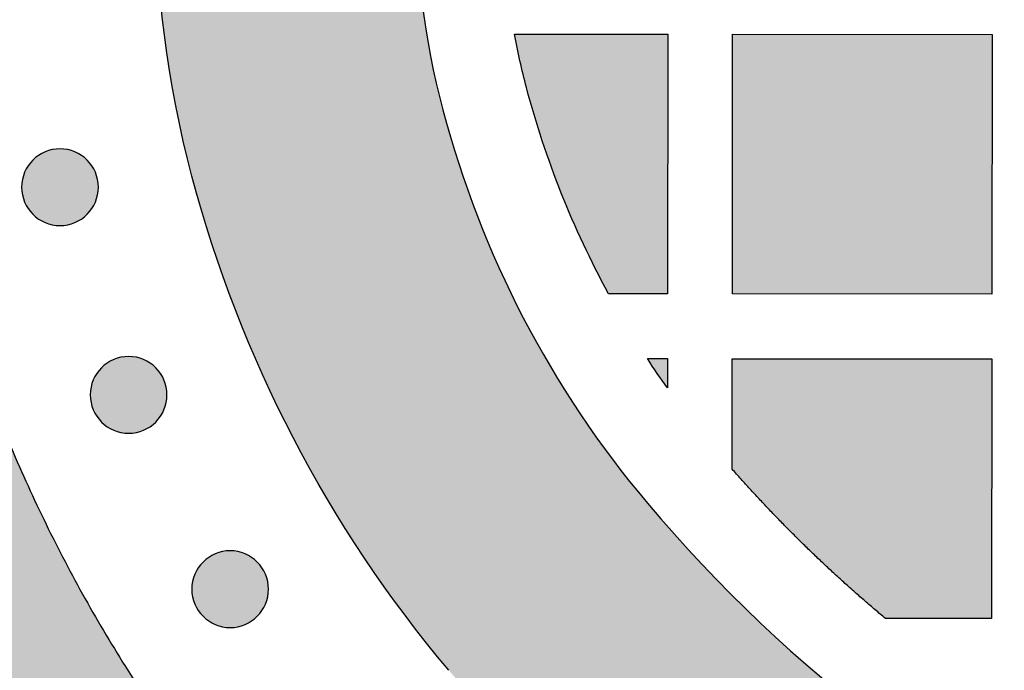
# Model space of a CAD drawing. Header units: millimetres. Extents: x -3873 to -97, y 912 to 4165.
# Tile 390 of 725: x -3105 to -3059, y 1847 to 1877. Entities that reach past the tile are written whole.
import ezdxf

# ---------------------------------------------------------------- set-up
doc = ezdxf.new("R2010")
doc.units = ezdxf.units.MM
doc.layers.add('pattern', color=7, linetype='Continuous', true_color=0x000000)

msp = doc.modelspace()

# ---------------------------------------------------------------- hatches: boundary and pattern name
at = {"layer": 'pattern'}
for points in [[(-3066.674, 1816.894), (-3080.544, 1811.159), (-3082.114, 1812.206), (-3083.666, 1813.283), (-3085.2, 1814.389), (-3086.714, 1815.524), (-3088.209, 1816.686), (-3089.683, 1817.877), (-3091.135, 1819.095), (-3092.566, 1820.339), (-3093.973, 1821.609), (-3095.357, 1822.904), (-3096.716, 1824.224), (-3098.05, 1825.567), (-3099.359, 1826.934), (-3100.642, 1828.324), (-3101.898, 1829.735), (-3103.126, 1831.167), (-3104.564, 1832.922), (-3105.956, 1834.721), (-3107.302, 1836.561), (-3108.599, 1838.441), (-3109.846, 1840.36), (-3111.04, 1842.314), (-3112.181, 1844.302), (-3113.267, 1846.322), (-3114.296, 1848.37), (-3115.268, 1850.446), (-3116.181, 1852.547), (-3117.036, 1854.669), (-3117.83, 1856.811), (-3118.563, 1858.969), (-3119.235, 1861.143), (-3119.846, 1863.327), (-3120.429, 1865.684), (-3120.937, 1868.067), (-3121.367, 1870.473), (-3121.719, 1872.898), (-3121.992, 1875.339), (-3122.184, 1877.792), (-3122.295, 1880.253), (-3122.325, 1882.717), (-3122.273, 1885.181), (-3122.14, 1887.641), (-3121.925, 1890.092), (-3121.63, 1892.53), (-3121.256, 1894.953), (-3120.804, 1897.355), (-3120.275, 1899.733), (-3119.67, 1902.084), (-3119.121, 1903.993), (-3118.525, 1905.893), (-3117.883, 1907.781), (-3117.194, 1909.656), (-3116.46, 1911.516), (-3115.68, 1913.36), (-3114.856, 1915.185), (-3113.987, 1916.99), (-3113.075, 1918.774), (-3112.121, 1920.534), (-3111.125, 1922.27), (-3110.088, 1923.98), (-3109.011, 1925.663), (-3107.896, 1927.317), (-3106.744, 1928.94), (-3105.556, 1930.533), (-3104.249, 1931.131), (-3102.926, 1931.698), (-3101.586, 1932.233), (-3100.232, 1932.736), (-3098.864, 1933.206), (-3097.484, 1933.643), (-3096.093, 1934.046), (-3094.691, 1934.415), (-3093.281, 1934.748), (-3091.864, 1935.047), (-3090.44, 1935.311), (-3089.012, 1935.539), (-3087.581, 1935.732), (-3086.147, 1935.889), (-3084.712, 1936.011), (-3083.278, 1936.098), (-3084.373, 1935.227), (-3085.455, 1934.332), (-3086.521, 1933.414), (-3087.572, 1932.471), (-3088.606, 1931.506), (-3089.623, 1930.518), (-3090.622, 1929.508), (-3091.602, 1928.476), (-3092.563, 1927.423), (-3093.504, 1926.35), (-3094.424, 1925.256), (-3095.323, 1924.143), (-3096.2, 1923.011), (-3097.055, 1921.861), (-3097.886, 1920.693), (-3098.694, 1919.509), (-3099.478, 1918.308), (-3100.237, 1917.092), (-3100.972, 1915.862), (-3101.68, 1914.618), (-3102.363, 1913.36), (-3103.02, 1912.091), (-3103.65, 1910.81), (-3104.254, 1909.518), (-3104.831, 1908.217), (-3105.38, 1906.907), (-3105.902, 1905.589), (-3106.397, 1904.263), (-3106.864, 1902.932), (-3107.303, 1901.594), (-3107.715, 1900.252), (-3108.098, 1898.907), (-3108.605, 1896.935), (-3109.049, 1894.94), (-3109.429, 1892.925), (-3109.743, 1890.894), (-3109.99, 1888.848), (-3110.17, 1886.792), (-3110.282, 1884.729), (-3110.325, 1882.663), (-3110.3, 1880.596), (-3110.207, 1878.532), (-3110.046, 1876.475), (-3109.817, 1874.427), (-3109.522, 1872.392), (-3109.161, 1870.374), (-3108.735, 1868.376), (-3108.246, 1866.399), (-3107.723, 1864.531), (-3107.149, 1862.673), (-3106.522, 1860.827), (-3105.843, 1858.995), (-3105.112, 1857.18), (-3104.331, 1855.384), (-3103.5, 1853.609), (-3102.619, 1851.857), (-3101.691, 1850.13), (-3100.715, 1848.43), (-3099.694, 1846.758), (-3098.628, 1845.118), (-3097.519, 1843.51), (-3096.368, 1841.936), (-3095.177, 1840.398), (-3093.948, 1838.897), (-3092.516, 1837.237), (-3091.041, 1835.609), (-3089.525, 1834.013), (-3087.969, 1832.452), (-3086.375, 1830.927), (-3084.742, 1829.44), (-3083.074, 1827.991), (-3081.37, 1826.583), (-3079.633, 1825.215), (-3077.864, 1823.891), (-3076.065, 1822.61), (-3074.238, 1821.374), (-3072.383, 1820.183), (-3070.503, 1819.039), (-3068.599, 1817.943)], [(-3072.819, 1928.877), (-3071.195, 1914.924), (-3071.799, 1914.368), (-3072.395, 1913.799), (-3072.982, 1913.218), (-3073.56, 1912.626), (-3074.128, 1912.023), (-3074.687, 1911.409), (-3075.236, 1910.784), (-3075.774, 1910.149), (-3076.301, 1909.503), (-3076.818, 1908.848), (-3077.323, 1908.182), (-3077.817, 1907.508), (-3078.299, 1906.824), (-3078.768, 1906.131), (-3079.226, 1905.43), (-3079.671, 1904.72), (-3080.103, 1904.003), (-3080.523, 1903.278), (-3080.929, 1902.547), (-3081.322, 1901.808), (-3081.702, 1901.063), (-3082.068, 1900.312), (-3082.42, 1899.555), (-3082.758, 1898.793), (-3083.082, 1898.026), (-3083.393, 1897.255), (-3083.689, 1896.479), (-3083.971, 1895.7), (-3084.238, 1894.917), (-3084.491, 1894.132), (-3084.73, 1893.343), (-3084.955, 1892.553), (-3085.267, 1891.339), (-3085.54, 1890.111), (-3085.774, 1888.871), (-3085.967, 1887.62), (-3086.119, 1886.361), (-3086.23, 1885.096), (-3086.299, 1883.826), (-3086.325, 1882.554), (-3086.31, 1881.282), (-3086.253, 1880.011), (-3086.154, 1878.745), (-3086.013, 1877.484), (-3085.831, 1876.232), (-3085.609, 1874.99), (-3085.346, 1873.76), (-3085.045, 1872.543), (-3084.7, 1871.308), (-3084.32, 1870.079), (-3083.905, 1868.858), (-3083.456, 1867.647), (-3082.973, 1866.447), (-3082.457, 1865.26), (-3081.907, 1864.086), (-3081.325, 1862.927), (-3080.711, 1861.785), (-3080.066, 1860.661), (-3079.391, 1859.556), (-3078.686, 1858.471), (-3077.953, 1857.408), (-3077.192, 1856.368), (-3076.404, 1855.351), (-3075.591, 1854.358), (-3074.356, 1852.932), (-3073.078, 1851.537), (-3071.758, 1850.175), (-3070.398, 1848.848), (-3068.999, 1847.557), (-3067.562, 1846.305), (-3066.09, 1845.092), (-3064.584, 1843.921), (-3063.045, 1842.793), (-3061.476, 1841.709), (-3059.878, 1840.671), (-3058.254, 1839.678), (-3056.605, 1838.733), (-3054.934, 1837.837), (-3053.242, 1836.989), (-3051.532, 1836.191), (-3036.42, 1829.402), (-3051.671, 1823.097), (-3056.454, 1825.247), (-3058.467, 1826.187), (-3060.458, 1827.184), (-3062.425, 1828.239), (-3064.365, 1829.351), (-3066.277, 1830.519), (-3068.157, 1831.741), (-3070.004, 1833.017), (-3071.815, 1834.345), (-3073.587, 1835.723), (-3075.32, 1837.15), (-3077.011, 1838.624), (-3078.657, 1840.142), (-3080.258, 1841.704), (-3081.811, 1843.307), (-3083.316, 1844.949), (-3084.77, 1846.628), (-3085.791, 1847.874), (-3086.78, 1849.152), (-3087.736, 1850.459), (-3088.657, 1851.795), (-3089.542, 1853.157), (-3090.391, 1854.545), (-3091.201, 1855.957), (-3091.972, 1857.392), (-3092.704, 1858.847), (-3093.394, 1860.322), (-3094.043, 1861.814), (-3094.649, 1863.321), (-3095.213, 1864.842), (-3095.734, 1866.376), (-3096.212, 1867.919), (-3096.646, 1869.471), (-3097.041, 1871.068), (-3097.385, 1872.682), (-3097.676, 1874.312), (-3097.915, 1875.956), (-3098.1, 1877.61), (-3098.23, 1879.272), (-3098.305, 1880.939), (-3098.325, 1882.608), (-3098.29, 1884.278), (-3098.2, 1885.944), (-3098.054, 1887.605), (-3097.855, 1889.257), (-3097.601, 1890.898), (-3097.295, 1892.526), (-3096.936, 1894.137), (-3096.527, 1895.73), (-3096.175, 1896.956), (-3095.796, 1898.18), (-3095.39, 1899.398), (-3094.955, 1900.612), (-3094.492, 1901.819), (-3094.002, 1903.019), (-3093.484, 1904.211), (-3092.939, 1905.393), (-3092.367, 1906.566), (-3091.767, 1907.728), (-3091.142, 1908.877), (-3090.49, 1910.014), (-3089.812, 1911.138), (-3089.109, 1912.247), (-3088.381, 1913.34), (-3087.628, 1914.417), (-3086.852, 1915.477), (-3086.052, 1916.52), (-3085.23, 1917.543), (-3084.386, 1918.548), (-3083.521, 1919.532), (-3082.635, 1920.496), (-3081.73, 1921.439), (-3080.805, 1922.359), (-3079.862, 1923.257), (-3078.901, 1924.133), (-3077.924, 1924.984), (-3076.931, 1925.812), (-3075.923, 1926.616), (-3074.902, 1927.395), (-3073.867, 1928.149)], [(-3081.738, 1876.044), (-3074.648, 1876.037), (-3074.659, 1864.037), (-3077.386, 1864.04), (-3077.983, 1865.175), (-3078.546, 1866.33), (-3079.075, 1867.502), (-3079.569, 1868.689), (-3080.026, 1869.892), (-3080.448, 1871.106), (-3080.832, 1872.332), (-3081.179, 1873.567), (-3081.336, 1874.182), (-3081.481, 1874.8), (-3081.615, 1875.421)], [(-3071.659, 1864.034), (-3071.647, 1876.034), (-3059.648, 1876.022), (-3059.659, 1864.023)], [(-3104, 1870.219), (-3103.972, 1870.247), (-3103.943, 1870.274), (-3103.913, 1870.301), (-3103.883, 1870.327), (-3103.851, 1870.353), (-3103.818, 1870.378), (-3103.785, 1870.403), (-3103.751, 1870.427), (-3103.716, 1870.45), (-3103.68, 1870.473), (-3103.644, 1870.495), (-3103.606, 1870.516), (-3103.568, 1870.536), (-3103.53, 1870.556), (-3103.49, 1870.575), (-3103.45, 1870.593), (-3103.409, 1870.61), (-3103.368, 1870.626), (-3103.326, 1870.641), (-3103.284, 1870.655), (-3103.241, 1870.668), (-3103.197, 1870.68), (-3103.153, 1870.691), (-3103.109, 1870.701), (-3103.064, 1870.709), (-3103.019, 1870.717), (-3102.974, 1870.723), (-3102.929, 1870.729), (-3102.883, 1870.733), (-3102.837, 1870.736), (-3102.791, 1870.737), (-3102.745, 1870.738), (-3102.699, 1870.737), (-3102.653, 1870.736), (-3102.608, 1870.732), (-3102.562, 1870.728), (-3102.517, 1870.723), (-3102.471, 1870.716), (-3102.426, 1870.709), (-3102.382, 1870.7), (-3102.337, 1870.69), (-3102.294, 1870.679), (-3102.25, 1870.667), (-3102.207, 1870.654), (-3102.165, 1870.64), (-3102.123, 1870.625), (-3102.081, 1870.608), (-3102.041, 1870.591), (-3102.001, 1870.573), (-3101.961, 1870.554), (-3101.923, 1870.535), (-3101.885, 1870.514), (-3101.847, 1870.493), (-3101.811, 1870.471), (-3101.775, 1870.448), (-3101.74, 1870.425), (-3101.706, 1870.401), (-3101.673, 1870.376), (-3101.64, 1870.351), (-3101.609, 1870.325), (-3101.578, 1870.299), (-3101.548, 1870.272), (-3101.519, 1870.245), (-3101.491, 1870.217), (-3101.464, 1870.189), (-3101.437, 1870.16), (-3101.41, 1870.13), (-3101.384, 1870.099), (-3101.358, 1870.068), (-3101.333, 1870.035), (-3101.308, 1870.002), (-3101.284, 1869.968), (-3101.261, 1869.933), (-3101.238, 1869.897), (-3101.216, 1869.86), (-3101.195, 1869.823), (-3101.174, 1869.785), (-3101.155, 1869.746), (-3101.136, 1869.707), (-3101.118, 1869.667), (-3101.101, 1869.626), (-3101.085, 1869.585), (-3101.07, 1869.543), (-3101.056, 1869.5), (-3101.043, 1869.457), (-3101.031, 1869.414), (-3101.02, 1869.37), (-3101.01, 1869.326), (-3101.001, 1869.281), (-3100.994, 1869.236), (-3100.987, 1869.191), (-3100.982, 1869.145), (-3100.978, 1869.1), (-3100.975, 1869.054), (-3100.973, 1869.008), (-3100.973, 1868.962), (-3100.973, 1868.916), (-3100.975, 1868.87), (-3100.978, 1868.824), (-3100.982, 1868.779), (-3100.988, 1868.733), (-3100.994, 1868.688), (-3101.002, 1868.643), (-3101.011, 1868.598), (-3101.021, 1868.554), (-3101.032, 1868.51), (-3101.044, 1868.467), (-3101.057, 1868.424), (-3101.071, 1868.381), (-3101.086, 1868.339), (-3101.102, 1868.298), (-3101.119, 1868.257), (-3101.137, 1868.217), (-3101.156, 1868.178), (-3101.176, 1868.139), (-3101.196, 1868.101), (-3101.218, 1868.064), (-3101.24, 1868.027), (-3101.263, 1867.992), (-3101.286, 1867.957), (-3101.31, 1867.923), (-3101.335, 1867.89), (-3101.36, 1867.857), (-3101.386, 1867.826), (-3101.412, 1867.795), (-3101.439, 1867.765), (-3101.466, 1867.736), (-3101.494, 1867.708), (-3101.522, 1867.68), (-3101.551, 1867.653), (-3101.581, 1867.627), (-3101.611, 1867.6), (-3101.643, 1867.575), (-3101.676, 1867.549), (-3101.709, 1867.525), (-3101.743, 1867.501), (-3101.778, 1867.477), (-3101.814, 1867.455), (-3101.85, 1867.433), (-3101.888, 1867.411), (-3101.926, 1867.391), (-3101.964, 1867.371), (-3102.004, 1867.353), (-3102.044, 1867.335), (-3102.085, 1867.318), (-3102.126, 1867.302), (-3102.168, 1867.287), (-3102.21, 1867.272), (-3102.253, 1867.259), (-3102.297, 1867.247), (-3102.341, 1867.236), (-3102.385, 1867.227), (-3102.43, 1867.218), (-3102.475, 1867.21), (-3102.52, 1867.204), (-3102.565, 1867.199), (-3102.611, 1867.195), (-3102.657, 1867.192), (-3102.703, 1867.19), (-3102.749, 1867.189), (-3102.795, 1867.19), (-3102.84, 1867.192), (-3102.886, 1867.195), (-3102.932, 1867.199), (-3102.977, 1867.204), (-3103.023, 1867.211), (-3103.068, 1867.219), (-3103.112, 1867.227), (-3103.157, 1867.237), (-3103.2, 1867.248), (-3103.244, 1867.26), (-3103.287, 1867.273), (-3103.329, 1867.288), (-3103.371, 1867.303), (-3103.413, 1867.319), (-3103.453, 1867.336), (-3103.493, 1867.354), (-3103.533, 1867.373), (-3103.571, 1867.393), (-3103.609, 1867.413), (-3103.647, 1867.434), (-3103.683, 1867.456), (-3103.719, 1867.479), (-3103.754, 1867.503), (-3103.788, 1867.527), (-3103.821, 1867.551), (-3103.854, 1867.577), (-3103.885, 1867.602), (-3103.916, 1867.629), (-3103.946, 1867.656), (-3103.975, 1867.683), (-3104.003, 1867.71), (-3104.03, 1867.738), (-3104.057, 1867.767), (-3104.084, 1867.797), (-3104.11, 1867.828), (-3104.136, 1867.86), (-3104.161, 1867.892), (-3104.186, 1867.926), (-3104.21, 1867.96), (-3104.233, 1867.995), (-3104.256, 1868.03), (-3104.278, 1868.067), (-3104.299, 1868.104), (-3104.32, 1868.142), (-3104.339, 1868.181), (-3104.358, 1868.22), (-3104.376, 1868.261), (-3104.393, 1868.301), (-3104.409, 1868.343), (-3104.424, 1868.385), (-3104.438, 1868.427), (-3104.451, 1868.47), (-3104.463, 1868.514), (-3104.474, 1868.557), (-3104.484, 1868.602), (-3104.493, 1868.646), (-3104.5, 1868.691), (-3104.507, 1868.737), (-3104.512, 1868.782), (-3104.516, 1868.828), (-3104.519, 1868.874), (-3104.521, 1868.919), (-3104.521, 1868.965), (-3104.521, 1869.011), (-3104.519, 1869.057), (-3104.516, 1869.103), (-3104.512, 1869.149), (-3104.506, 1869.194), (-3104.5, 1869.239), (-3104.492, 1869.284), (-3104.483, 1869.329), (-3104.473, 1869.373), (-3104.462, 1869.417), (-3104.45, 1869.461), (-3104.437, 1869.503), (-3104.423, 1869.546), (-3104.408, 1869.588), (-3104.392, 1869.629), (-3104.375, 1869.67), (-3104.357, 1869.71), (-3104.338, 1869.749), (-3104.318, 1869.788), (-3104.298, 1869.826), (-3104.276, 1869.863), (-3104.254, 1869.9), (-3104.231, 1869.936), (-3104.208, 1869.97), (-3104.184, 1870.005), (-3104.159, 1870.038), (-3104.134, 1870.07), (-3104.108, 1870.102), (-3104.082, 1870.132), (-3104.055, 1870.162), (-3104.028, 1870.191)], [(-3100.827, 1860.618), (-3100.799, 1860.645), (-3100.77, 1860.673), (-3100.74, 1860.699), (-3100.709, 1860.725), (-3100.678, 1860.751), (-3100.645, 1860.776), (-3100.612, 1860.801), (-3100.578, 1860.825), (-3100.543, 1860.848), (-3100.507, 1860.871), (-3100.47, 1860.893), (-3100.433, 1860.914), (-3100.395, 1860.935), (-3100.356, 1860.954), (-3100.317, 1860.973), (-3100.277, 1860.991), (-3100.236, 1861.008), (-3100.195, 1861.024), (-3100.153, 1861.039), (-3100.11, 1861.053), (-3100.067, 1861.066), (-3100.024, 1861.078), (-3099.98, 1861.089), (-3099.936, 1861.099), (-3099.891, 1861.108), (-3099.846, 1861.115), (-3099.801, 1861.122), (-3099.755, 1861.127), (-3099.71, 1861.131), (-3099.664, 1861.134), (-3099.618, 1861.136), (-3099.572, 1861.136), (-3099.526, 1861.136), (-3099.48, 1861.134), (-3099.434, 1861.131), (-3099.389, 1861.127), (-3099.343, 1861.121), (-3099.298, 1861.115), (-3099.253, 1861.107), (-3099.208, 1861.098), (-3099.164, 1861.089), (-3099.12, 1861.078), (-3099.077, 1861.065), (-3099.034, 1861.052), (-3098.991, 1861.038), (-3098.949, 1861.023), (-3098.908, 1861.007), (-3098.867, 1860.99), (-3098.827, 1860.972), (-3098.788, 1860.953), (-3098.749, 1860.933), (-3098.711, 1860.913), (-3098.674, 1860.891), (-3098.638, 1860.869), (-3098.602, 1860.847), (-3098.567, 1860.823), (-3098.533, 1860.799), (-3098.5, 1860.774), (-3098.467, 1860.749), (-3098.436, 1860.723), (-3098.405, 1860.697), (-3098.375, 1860.67), (-3098.346, 1860.643), (-3098.318, 1860.616), (-3098.29, 1860.587), (-3098.263, 1860.558), (-3098.237, 1860.528), (-3098.21, 1860.498), (-3098.185, 1860.466), (-3098.159, 1860.434), (-3098.135, 1860.4), (-3098.111, 1860.366), (-3098.087, 1860.331), (-3098.065, 1860.295), (-3098.043, 1860.259), (-3098.021, 1860.222), (-3098.001, 1860.184), (-3097.981, 1860.145), (-3097.963, 1860.105), (-3097.945, 1860.065), (-3097.928, 1860.025), (-3097.912, 1859.983), (-3097.897, 1859.941), (-3097.882, 1859.899), (-3097.869, 1859.856), (-3097.857, 1859.812), (-3097.847, 1859.768), (-3097.837, 1859.724), (-3097.828, 1859.679), (-3097.82, 1859.634), (-3097.814, 1859.589), (-3097.809, 1859.544), (-3097.805, 1859.498), (-3097.802, 1859.452), (-3097.8, 1859.406), (-3097.799, 1859.36), (-3097.8, 1859.315), (-3097.802, 1859.269), (-3097.805, 1859.223), (-3097.809, 1859.177), (-3097.814, 1859.132), (-3097.821, 1859.087), (-3097.829, 1859.042), (-3097.837, 1858.997), (-3097.847, 1858.953), (-3097.858, 1858.909), (-3097.87, 1858.865), (-3097.884, 1858.822), (-3097.898, 1858.78), (-3097.913, 1858.738), (-3097.929, 1858.697), (-3097.946, 1858.656), (-3097.964, 1858.616), (-3097.983, 1858.576), (-3098.003, 1858.538), (-3098.023, 1858.5), (-3098.044, 1858.462), (-3098.066, 1858.426), (-3098.089, 1858.39), (-3098.113, 1858.355), (-3098.137, 1858.321), (-3098.161, 1858.288), (-3098.187, 1858.256), (-3098.213, 1858.224), (-3098.239, 1858.193), (-3098.266, 1858.163), (-3098.293, 1858.134), (-3098.32, 1858.106), (-3098.348, 1858.079), (-3098.378, 1858.052), (-3098.407, 1858.025), (-3098.438, 1857.999), (-3098.47, 1857.973), (-3098.502, 1857.948), (-3098.536, 1857.923), (-3098.57, 1857.899), (-3098.605, 1857.876), (-3098.64, 1857.853), (-3098.677, 1857.831), (-3098.714, 1857.81), (-3098.752, 1857.789), (-3098.791, 1857.77), (-3098.83, 1857.751), (-3098.871, 1857.733), (-3098.911, 1857.716), (-3098.953, 1857.7), (-3098.995, 1857.685), (-3099.037, 1857.671), (-3099.08, 1857.658), (-3099.124, 1857.646), (-3099.167, 1857.635), (-3099.212, 1857.625), (-3099.256, 1857.616), (-3099.301, 1857.609), (-3099.347, 1857.602), (-3099.392, 1857.597), (-3099.438, 1857.593), (-3099.484, 1857.59), (-3099.529, 1857.588), (-3099.575, 1857.588), (-3099.621, 1857.588), (-3099.667, 1857.59), (-3099.713, 1857.593), (-3099.759, 1857.597), (-3099.804, 1857.603), (-3099.849, 1857.609), (-3099.894, 1857.617), (-3099.939, 1857.626), (-3099.983, 1857.636), (-3100.027, 1857.647), (-3100.071, 1857.659), (-3100.114, 1857.672), (-3100.156, 1857.686), (-3100.198, 1857.701), (-3100.239, 1857.717), (-3100.28, 1857.734), (-3100.32, 1857.752), (-3100.359, 1857.771), (-3100.398, 1857.791), (-3100.436, 1857.812), (-3100.473, 1857.833), (-3100.51, 1857.855), (-3100.546, 1857.878), (-3100.58, 1857.901), (-3100.615, 1857.925), (-3100.648, 1857.95), (-3100.68, 1857.975), (-3100.712, 1858.001), (-3100.743, 1858.027), (-3100.772, 1858.054), (-3100.801, 1858.081), (-3100.83, 1858.109), (-3100.857, 1858.137), (-3100.884, 1858.166), (-3100.911, 1858.196), (-3100.937, 1858.227), (-3100.963, 1858.258), (-3100.988, 1858.291), (-3101.013, 1858.324), (-3101.037, 1858.358), (-3101.06, 1858.393), (-3101.083, 1858.429), (-3101.105, 1858.465), (-3101.126, 1858.503), (-3101.146, 1858.541), (-3101.166, 1858.579), (-3101.185, 1858.619), (-3101.203, 1858.659), (-3101.22, 1858.7), (-3101.236, 1858.741), (-3101.251, 1858.783), (-3101.265, 1858.826), (-3101.278, 1858.869), (-3101.29, 1858.912), (-3101.301, 1858.956), (-3101.311, 1859), (-3101.319, 1859.045), (-3101.327, 1859.09), (-3101.333, 1859.135), (-3101.339, 1859.181), (-3101.343, 1859.226), (-3101.346, 1859.272), (-3101.347, 1859.318), (-3101.348, 1859.364), (-3101.347, 1859.41), (-3101.346, 1859.456), (-3101.343, 1859.501), (-3101.338, 1859.547), (-3101.333, 1859.593), (-3101.326, 1859.638), (-3101.319, 1859.683), (-3101.31, 1859.727), (-3101.3, 1859.772), (-3101.289, 1859.816), (-3101.277, 1859.859), (-3101.264, 1859.902), (-3101.25, 1859.944), (-3101.235, 1859.986), (-3101.218, 1860.028), (-3101.201, 1860.068), (-3101.183, 1860.108), (-3101.165, 1860.148), (-3101.145, 1860.187), (-3101.124, 1860.225), (-3101.103, 1860.262), (-3101.081, 1860.298), (-3101.058, 1860.334), (-3101.035, 1860.369), (-3101.011, 1860.403), (-3100.986, 1860.436), (-3100.961, 1860.469), (-3100.935, 1860.5), (-3100.909, 1860.531), (-3100.882, 1860.561), (-3100.855, 1860.59)], [(-3074.663, 1859.685), (-3075.132, 1860.357), (-3075.588, 1861.038), (-3074.662, 1861.037)], [(-3064.585, 1849.027), (-3065.527, 1849.828), (-3066.454, 1850.648), (-3067.365, 1851.486), (-3068.259, 1852.341), (-3069.138, 1853.213), (-3069.998, 1854.103), (-3070.842, 1855.008), (-3071.667, 1855.929), (-3071.662, 1861.034), (-3059.662, 1861.022), (-3059.673, 1849.023)], [(-3096.133, 1851.635), (-3096.105, 1851.662), (-3096.076, 1851.689), (-3096.046, 1851.716), (-3096.015, 1851.742), (-3095.983, 1851.768), (-3095.951, 1851.793), (-3095.918, 1851.818), (-3095.884, 1851.842), (-3095.849, 1851.865), (-3095.813, 1851.888), (-3095.776, 1851.91), (-3095.739, 1851.931), (-3095.701, 1851.951), (-3095.662, 1851.971), (-3095.623, 1851.99), (-3095.583, 1852.008), (-3095.542, 1852.025), (-3095.501, 1852.041), (-3095.459, 1852.056), (-3095.416, 1852.07), (-3095.373, 1852.083), (-3095.33, 1852.095), (-3095.286, 1852.106), (-3095.241, 1852.116), (-3095.197, 1852.124), (-3095.152, 1852.132), (-3095.107, 1852.138), (-3095.061, 1852.144), (-3095.015, 1852.148), (-3094.97, 1852.151), (-3094.924, 1852.152), (-3094.878, 1852.153), (-3094.832, 1852.152), (-3094.786, 1852.151), (-3094.74, 1852.148), (-3094.695, 1852.143), (-3094.649, 1852.138), (-3094.604, 1852.131), (-3094.559, 1852.124), (-3094.514, 1852.115), (-3094.47, 1852.105), (-3094.426, 1852.094), (-3094.383, 1852.082), (-3094.34, 1852.069), (-3094.297, 1852.055), (-3094.255, 1852.04), (-3094.214, 1852.023), (-3094.173, 1852.006), (-3094.133, 1851.988), (-3094.094, 1851.97), (-3094.055, 1851.95), (-3094.017, 1851.929), (-3093.98, 1851.908), (-3093.943, 1851.886), (-3093.908, 1851.863), (-3093.873, 1851.84), (-3093.839, 1851.816), (-3093.805, 1851.791), (-3093.773, 1851.766), (-3093.741, 1851.74), (-3093.711, 1851.714), (-3093.681, 1851.687), (-3093.652, 1851.66), (-3093.624, 1851.632), (-3093.596, 1851.604), (-3093.569, 1851.575), (-3093.542, 1851.545), (-3093.516, 1851.514), (-3093.49, 1851.483), (-3093.465, 1851.45), (-3093.441, 1851.417), (-3093.417, 1851.383), (-3093.393, 1851.348), (-3093.371, 1851.312), (-3093.349, 1851.275), (-3093.327, 1851.238), (-3093.307, 1851.2), (-3093.287, 1851.161), (-3093.268, 1851.122), (-3093.251, 1851.082), (-3093.234, 1851.041), (-3093.217, 1851), (-3093.202, 1850.958), (-3093.188, 1850.915), (-3093.175, 1850.872), (-3093.163, 1850.829), (-3093.152, 1850.785), (-3093.143, 1850.741), (-3093.134, 1850.696), (-3093.126, 1850.651), (-3093.12, 1850.606), (-3093.115, 1850.56), (-3093.11, 1850.515), (-3093.108, 1850.469), (-3093.106, 1850.423), (-3093.105, 1850.377), (-3093.106, 1850.331), (-3093.108, 1850.285), (-3093.111, 1850.239), (-3093.115, 1850.194), (-3093.12, 1850.148), (-3093.127, 1850.103), (-3093.134, 1850.058), (-3093.143, 1850.013), (-3093.153, 1849.969), (-3093.164, 1849.925), (-3093.176, 1849.882), (-3093.189, 1849.839), (-3093.204, 1849.796), (-3093.219, 1849.755), (-3093.235, 1849.713), (-3093.252, 1849.672), (-3093.27, 1849.632), (-3093.289, 1849.593), (-3093.308, 1849.554), (-3093.329, 1849.516), (-3093.35, 1849.479), (-3093.372, 1849.443), (-3093.395, 1849.407), (-3093.419, 1849.372), (-3093.443, 1849.338), (-3093.467, 1849.305), (-3093.493, 1849.272), (-3093.518, 1849.241), (-3093.545, 1849.21), (-3093.571, 1849.18), (-3093.599, 1849.151), (-3093.626, 1849.123), (-3093.654, 1849.095), (-3093.683, 1849.068), (-3093.713, 1849.042), (-3093.744, 1849.015), (-3093.776, 1848.99), (-3093.808, 1848.964), (-3093.841, 1848.94), (-3093.876, 1848.916), (-3093.911, 1848.892), (-3093.946, 1848.87), (-3093.983, 1848.848), (-3094.02, 1848.826), (-3094.058, 1848.806), (-3094.097, 1848.786), (-3094.136, 1848.768), (-3094.176, 1848.75), (-3094.217, 1848.733), (-3094.259, 1848.717), (-3094.3, 1848.702), (-3094.343, 1848.688), (-3094.386, 1848.674), (-3094.429, 1848.662), (-3094.473, 1848.652), (-3094.518, 1848.642), (-3094.562, 1848.633), (-3094.607, 1848.625), (-3094.653, 1848.619), (-3094.698, 1848.614), (-3094.744, 1848.61), (-3094.789, 1848.607), (-3094.835, 1848.605), (-3094.881, 1848.604), (-3094.927, 1848.605), (-3094.973, 1848.607), (-3095.019, 1848.61), (-3095.064, 1848.614), (-3095.11, 1848.619), (-3095.155, 1848.626), (-3095.2, 1848.634), (-3095.245, 1848.642), (-3095.289, 1848.652), (-3095.333, 1848.663), (-3095.376, 1848.675), (-3095.419, 1848.689), (-3095.462, 1848.703), (-3095.504, 1848.718), (-3095.545, 1848.734), (-3095.586, 1848.751), (-3095.626, 1848.769), (-3095.665, 1848.788), (-3095.704, 1848.808), (-3095.742, 1848.828), (-3095.779, 1848.849), (-3095.816, 1848.871), (-3095.851, 1848.894), (-3095.886, 1848.918), (-3095.92, 1848.942), (-3095.954, 1848.966), (-3095.986, 1848.992), (-3096.018, 1849.018), (-3096.048, 1849.044), (-3096.078, 1849.071), (-3096.107, 1849.098), (-3096.135, 1849.125), (-3096.163, 1849.153), (-3096.19, 1849.183), (-3096.217, 1849.212), (-3096.243, 1849.243), (-3096.269, 1849.275), (-3096.294, 1849.307), (-3096.318, 1849.341), (-3096.342, 1849.375), (-3096.366, 1849.41), (-3096.389, 1849.445), (-3096.411, 1849.482), (-3096.432, 1849.519), (-3096.452, 1849.557), (-3096.472, 1849.596), (-3096.491, 1849.635), (-3096.509, 1849.676), (-3096.526, 1849.716), (-3096.542, 1849.758), (-3096.557, 1849.8), (-3096.571, 1849.842), (-3096.584, 1849.885), (-3096.596, 1849.929), (-3096.607, 1849.972), (-3096.617, 1850.017), (-3096.625, 1850.061), (-3096.633, 1850.106), (-3096.639, 1850.152), (-3096.645, 1850.197), (-3096.649, 1850.243), (-3096.652, 1850.289), (-3096.653, 1850.334), (-3096.654, 1850.38), (-3096.653, 1850.426), (-3096.651, 1850.472), (-3096.648, 1850.518), (-3096.644, 1850.564), (-3096.639, 1850.609), (-3096.632, 1850.654), (-3096.625, 1850.699), (-3096.616, 1850.744), (-3096.606, 1850.788), (-3096.595, 1850.832), (-3096.583, 1850.876), (-3096.57, 1850.919), (-3096.556, 1850.961), (-3096.54, 1851.003), (-3096.524, 1851.044), (-3096.507, 1851.085), (-3096.489, 1851.125), (-3096.47, 1851.164), (-3096.451, 1851.203), (-3096.43, 1851.241), (-3096.409, 1851.278), (-3096.387, 1851.315), (-3096.364, 1851.351), (-3096.341, 1851.385), (-3096.316, 1851.42), (-3096.292, 1851.453), (-3096.267, 1851.485), (-3096.241, 1851.517), (-3096.214, 1851.548), (-3096.188, 1851.577), (-3096.161, 1851.606)]]:
    msp.add_hatch(color=256, dxfattribs=at).paths.add_polyline_path(points, flags=0)

# ---------------------------------------------------------------- linework, layer by layer
for p, q in [((-3071.667, 1855.929), (-3071.662, 1861.034)), ((-3071.662, 1861.034), (-3059.662, 1861.022)), ((-3059.662, 1861.022), (-3059.673, 1849.023))]:
    msp.add_line(p, q, dxfattribs=at)
for points in [[(-3081.738, 1876.044), (-3074.648, 1876.037), (-3074.659, 1864.037), (-3077.386, 1864.04)], [(-3075.588, 1861.038), (-3074.662, 1861.037), (-3074.663, 1859.685)]]:
    msp.add_lwpolyline(points, dxfattribs=at)
msp.add_lwpolyline([(-3071.659, 1864.034), (-3071.647, 1876.034), (-3059.648, 1876.022), (-3059.659, 1864.023)], close=True, dxfattribs=at)
at = {"layer": 'pattern', "extrusion": (0, 0, -1)}
for centre in [(3102.747, 1868.964), (3099.574, 1859.362), (3094.88, 1850.379)]:
    msp.add_circle(centre, 1.774, dxfattribs=at)
for centre, radius, start, end in [((3047.9, 1882.38), 50.426, 345.1677, 15.3518), ((3047.9, 1882.38), 34.426, 345.1677, 349.3941), ((3039.764, 1884.534), 42.842, 331.4207, 345.1677), ((3039.764, 1884.534), 58.842, 319.89392, 345.16775), ((3328.4, 1458.038), 411.7, 98.763, 126.22215), ((3039.764, 1884.534), 42.842, 324.5475, 326.7396)]:
    msp.add_arc(centre, radius, start, end, dxfattribs=at)
at = {"layer": 'pattern'}
for centre, radius, start, end in [((-3047.9, 1882.38), 38.426, 164.6482, 194.8323), ((-3039.764, 1884.534), 46.842, 194.8323, 220.1061), ((-3328.4, 1458.038), 399.7, 49.02028, 85.83933), ((-3023.703, 1898.061), 67.841, 220.10608, 245.78229)]:
    msp.add_arc(centre, radius, start, end, dxfattribs=at)
for points, weights, knots in [([(-3083.278, 1936.098), (-3101.862, 1921.623), (-3108.098, 1898.907), (-3112.555, 1882.673), (-3108.246, 1866.399), (-3104.18, 1851.046), (-3093.948, 1838.897), (-3082.449, 1825.245), (-3066.674, 1816.894)], [1, 0.949062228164, 1, 0.965508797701, 1, 0.975776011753, 1, 0.98163196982, 1], [176.135128, 176.135128, 176.135128, 221.623144, 221.623144, 254.509836, 254.509836, 285.759079, 285.759079, 321.018699, 321.018699, 321.018699]), ([(-3080.544, 1811.159), (-3093.304, 1819.505), (-3103.126, 1831.167), (-3115.091, 1845.373), (-3119.846, 1863.327), (-3124.984, 1882.729), (-3119.67, 1902.084), (-3115.387, 1917.685), (-3105.556, 1930.533)], [1, 0.989391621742, 1, 0.975776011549, 1, 0.965508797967, 1, 0.981507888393, 1], [15.040213, 15.040213, 15.040213, 45.317783, 45.317783, 81.860364, 81.860364, 121.068797, 121.068797, 153.024042, 153.024042, 153.024042])]:
    msp.add_rational_spline(points, weights, degree=2, knots=knots, dxfattribs=at)
for points, weights in [([(-2947.833, 1837.914), (-3001.796, 1891.979), (-3068.782, 1928.906)], [1, 0.990039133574, 1]), ([(-3067.068, 1914.178), (-3005.984, 1879.188), (-2956.326, 1829.436)], [1, 0.991158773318, 1]), ([(-3064.585, 1849.027), (-3068.394, 1852.203), (-3071.667, 1855.929)], [1, 0.996996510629, 1])]:
    msp.add_rational_spline(points, weights, degree=2, dxfattribs=at)
msp.add_open_spline([(-3059.673, 1849.023), (-3062.135, 1849.025), (-3064.585, 1849.027)], degree=2, dxfattribs=at)

doc.saveas('drawing.dxf')
